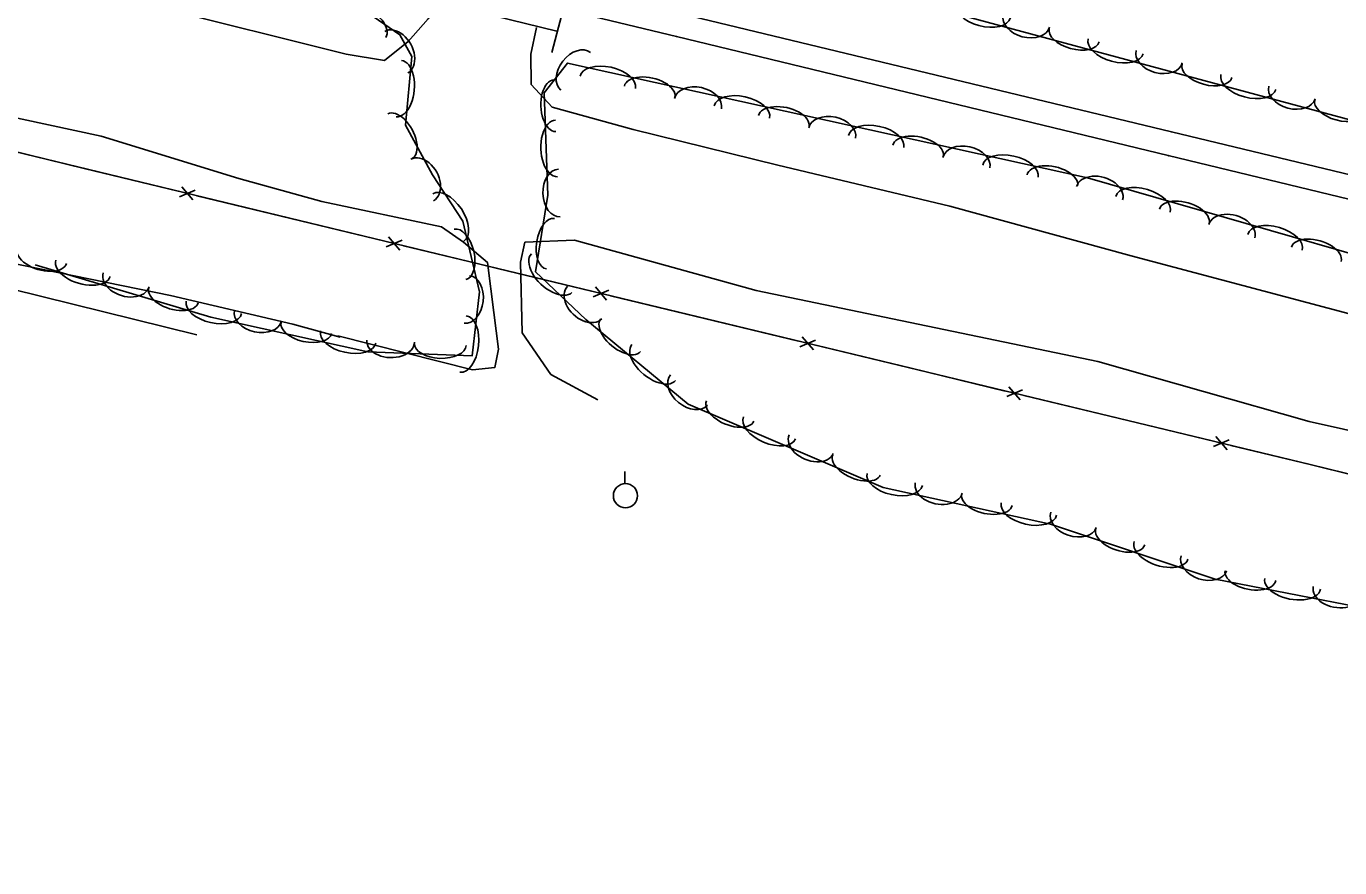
# Model space of a CAD drawing. Extents: x 1441650 to 1491889, y 345904 to 358319.
# Drawn here: x 1447582.2 to 1447853.9, y 353812.1 to 353986.2 of the extents above; entities that cross this region are included whole.
import ezdxf

# ---------------------------------------------------------------- set-up
doc = ezdxf.new("R2010")
doc.units = 0
for name, color, linetype in [('S_BRIDGE', 7, 'Continuous'), ('S_FENCE', 7, 'Continuous'), ('S_MSC_PT_SYM', 7, 'Continuous'), ('S_RAILROAD', 7, 'Continuous'), ('S_STREAM', 7, 'Continuous'), ('S_TREE', 7, 'Continuous'), ('S_UTILITY_POLE', 7, 'Continuous')]:
    doc.layers.add(name, color=color, linetype=linetype)

msp = doc.modelspace()

# ---------------------------------------------------------------- linework, layer by layer
at = {"layer": 'S_BRIDGE'}
for p, q in [((1447697.17, 354004.93), (1447690.95, 353980.8)), ((1447691.98, 353985.25), (1447659.11, 353993.31))]:
    msp.add_line(p, q, dxfattribs=at)
at = {"layer": 'S_FENCE'}
for p, q in [((1447616.71, 353950.3), (1447614.42, 353953.02)), ((1447617.2, 353952.34), (1447613.92, 353950.98)), ((1447659.97, 353941.98), (1447656.69, 353940.62)), ((1447659.47, 353939.94), (1447657.18, 353942.66)), ((1447702.72, 353931.65), (1447699.47, 353930.27)), ((1447702.26, 353929.6), (1447699.93, 353932.32)), ((1447745.49, 353921.32), (1447742.24, 353919.94)), ((1447745.03, 353919.27), (1447742.71, 353921.99)), ((1447788.26, 353910.99), (1447785.01, 353909.61)), ((1447787.8, 353908.94), (1447785.48, 353911.66)), ((1447830.57, 353898.61), (1447828.25, 353901.33)), ((1447831.04, 353900.66), (1447827.79, 353899.28))]:
    msp.add_line(p, q, dxfattribs=at)
for points in [[(1448149.89, 353821.2), (1447982.12, 353862.62), (1447847.76, 353895.54), (1447673.75, 353937.57), (1447544.7, 353968.82), (1447337.19, 354019.16), (1447137.51, 354067.53)], [(1447594.18, 353956.84), (1447574.74, 353961.55)], [(1447613.62, 353952.13), (1447594.18, 353956.84)], [(1447636.95, 353946.48), (1447617.51, 353951.19)], [(1447656.38, 353941.77), (1447636.95, 353946.48)], [(1447679.71, 353936.13), (1447673.75, 353937.57), (1447660.27, 353940.83)], [(1447699.15, 353931.43), (1447679.71, 353936.13)], [(1447722.48, 353925.8), (1447703.04, 353930.49)], [(1447741.92, 353921.1), (1447722.48, 353925.8)], [(1447765.25, 353915.47), (1447745.81, 353920.16)], [(1447784.7, 353910.77), (1447765.25, 353915.47)], [(1447808.03, 353905.14), (1447788.58, 353909.83)], [(1447827.47, 353900.44), (1447808.03, 353905.14)], [(1447850.79, 353894.79), (1447847.76, 353895.54), (1447831.35, 353899.5)], [(1447870.22, 353890.04), (1447850.79, 353894.79)]]:
    msp.add_lwpolyline(points, dxfattribs=at)
at = {"layer": 'S_MSC_PT_SYM'}
for points in [[(1447716.71, 353984.11), (1447716.71, 353984.16), (1447716.71, 353984.11), (1447716.66, 353984.11), (1447716.71, 353984.11), (1447716.71, 353984.06), (1447716.71, 353984.11), (1447716.76, 353984.11)], [(1447819.07, 353964.41), (1447819.07, 353964.46), (1447819.07, 353964.41), (1447819.02, 353964.41), (1447819.07, 353964.41), (1447819.07, 353964.36), (1447819.07, 353964.41), (1447819.12, 353964.41)], [(1447818.41, 353959.47), (1447818.41, 353959.52), (1447818.41, 353959.47), (1447818.36, 353959.47), (1447818.41, 353959.47), (1447818.41, 353959.42), (1447818.41, 353959.47), (1447818.46, 353959.47)]]:
    msp.add_lwpolyline(points, dxfattribs=at)
at = {"layer": 'S_RAILROAD'}
for p, q in [((1447620.16, 354007.4), (1447716.71, 353984.11)), ((1447718.03, 353988.76), (1447819.07, 353964.41)), ((1447716.71, 353984.11), (1447818.41, 353959.47)), ((1447819.07, 353964.41), (1447920.46, 353939.97)), ((1447818.41, 353959.47), (1447919.78, 353934.99))]:
    msp.add_line(p, q, dxfattribs=at)
at = {"layer": 'S_STREAM'}
for points in [[(1447202.03, 354060.68), (1447222.7, 354063.59), (1447238.39, 354067.24), (1447288.58, 354054.63), (1447334.27, 354040.31), (1447377.52, 354026.36), (1447396.21, 354014.28), (1447447.96, 354000.59), (1447508.82, 353985.22), (1447543.74, 353974.9), (1447570.43, 353969.38), (1447597.71, 353963.5), (1447626.18, 353954.73), (1447643.35, 353949.98), (1447668.1, 353944.77), (1447672.64, 353941.55), (1447677.61, 353937.38), (1447678.92, 353927.05), (1447679.93, 353919.44), (1447679.14, 353915.63), (1447674.53, 353915.17), (1447646.66, 353922.21)], [(1447667.53, 353991.57), (1447665.38, 353987.77), (1447661.19, 353983.06), (1447656.3, 353979.16), (1447648.4, 353980.44), (1447609.17, 353990.28), (1447550.84, 354003.96), (1447533.86, 354005.7), (1447525.36, 354007.84), (1447516.14, 354012.43), (1447517.37, 354012.99), (1447499.24, 354017.87), (1447458.48, 354026.3), (1447406.41, 354038.05), (1447370.59, 354047.1), (1447329.35, 354056.05)], [(1447121.45, 354048.44), (1447239.25, 354019.11), (1447335.59, 353996.46), (1447471.3, 353961.08), (1447521.84, 353949.16), (1447572.16, 353938.69), (1447612.04, 353930.5), (1447637.39, 353924.57), (1447647.19, 353921.94)], [(1448116.35, 353855.05), (1448087.26, 353861.49), (1448080.07, 353868.03), (1448068.57, 353874.74), (1448036.94, 353883.96), (1448012.36, 353891.97), (1448003.48, 353893.34), (1447981.91, 353894.72), (1447961.82, 353898.26), (1447927.05, 353909.52), (1447906.63, 353914.4), (1447870.15, 353922.95), (1447810.78, 353938.71), (1447773.22, 353949.03), (1447737.64, 353957.53), (1447707.78, 353964.85), (1447690.97, 353969.48), (1447686.68, 353974.17), (1447686.61, 353980.45), (1447687.75, 353985.97)], [(1447617.53, 353922.41), (1447533.79, 353943.08), (1447499.67, 353951.11), (1447468.32, 353961.38)], [(1447700.42, 353908.95), (1447690.72, 353914.19), (1447684.83, 353922.81), (1447684.45, 353937.43), (1447685.35, 353941.55), (1447695.62, 353941.95), (1447733.19, 353931.56), (1447803.83, 353916.85), (1447847.55, 353904.44), (1447917.36, 353888.9), (1447936.14, 353885.02), (1447964.53, 353874.7), (1447976.42, 353872.25), (1447997.67, 353867.85), (1448021.39, 353860.04), (1448055.52, 353854.61), (1448070.28, 353856.89), (1448087.09, 353861.36)]]:
    msp.add_lwpolyline(points, dxfattribs=at)
at = {"layer": 'S_TREE'}
for points in [[(1447106.09, 354118.67), (1447276.71, 354080.52), (1447336.2, 354063.26), (1447384.81, 354053.21), (1447463.64, 354033.55), (1447506.76, 354024.2), (1447569.9, 354007.53), (1447628.52, 353995.68), (1447649.59, 353991.32), (1447659.51, 353984.5), (1447662.01, 353979.99), (1447660.68, 353965.75), (1447666.24, 353955.53), (1447672.55, 353945.94), (1447675.94, 353931.32), (1447674.44, 353918.04), (1447652.88, 353918.86), (1447620.44, 353926.05), (1447584.09, 353936.89)], [(1448125.22, 353905.49), (1448045.07, 353922.07), (1447968.24, 353940.07), (1447881.31, 353960.06), (1447764.84, 353991.41), (1447731.77, 353994.52), (1447701.67, 354000.75), (1447689.17, 354002.63), (1447694.84, 354009.52), (1447709.08, 354015.8), (1447712.19, 354028.84), (1447728.12, 354033.3), (1447755.33, 354029.57), (1447786.86, 354023.76), (1447826.1, 354016.47), (1447852.25, 354009.62), (1447878.38, 354006.34), (1447936.35, 353994.7), (1448003.36, 353977.71), (1448067.36, 353964.38), (1448160.59, 353942.46)], [(1448105.18, 353812.13), (1448007.83, 353828.68), (1447940.13, 353853.84), (1447913.9, 353864.46), (1447874.93, 353862.71), (1447828.11, 353871.85), (1447794.09, 353883.2), (1447759.48, 353890.84), (1447719.16, 353908.02), (1447697.93, 353925.57), (1447687.58, 353935.44), (1447690.11, 353951.28), (1447689.35, 353972.45), (1447694.17, 353978.62), (1447801.69, 353954.91), (1447896.08, 353927.69), (1447996.31, 353905.52), (1448085.65, 353882.91), (1448148.83, 353866.96)]]:
    msp.add_lwpolyline(points, dxfattribs=at)
for centre, major_axis, ratio, start_param, end_param in [((1447652.21, 353986.94), (-4.36, 3), 0.546534, 3.141876, 6.283469), ((1447780.09, 353989.49), (5.67, -1.53), 0.545662, 3.141593, 6.283185), ((1447789.1, 353987.33), (4.78, -1.29), 0.679807, 3.141593, 6.283185), ((1447658.78, 353980.89), (-2.38, 4.3), 0.690456, 3.142153, 6.283746), ((1447798.98, 353984.4), (5.16, -1.39), 0.536357, 3.141593, 6.283185), ((1447807.54, 353982.1), (5.67, -1.53), 0.545662, 3.141593, 6.283185), ((1447695.87, 353976.94), (-3.04, -3.91), 0.684753, 3.138104, 6.279696), ((1447816.55, 353979.94), (4.78, -1.29), 0.679807, 3.141593, 6.283185), ((1447659.26, 353973.33), (0.55, 5.84), 0.550079, 3.141583, 6.283176), ((1447702.49, 353974.63), (-5.73, 1.26), 0.54596, 3.140796, 6.282388), ((1447826.43, 353977.01), (5.16, -1.39), 0.536357, 3.141593, 6.283185), ((1447691.56, 353969.8), (0.19, -5.34), 0.541333, 3.140622, 6.282215), ((1447711.15, 353972.72), (-5.22, 1.15), 0.53665, 3.14082, 6.282413), ((1447834.99, 353974.71), (5.67, -1.53), 0.545662, 3.141593, 6.283185), ((1447721.16, 353970.25), (-4.84, 1.06), 0.680178, 3.140296, 6.281888), ((1447730.25, 353968.51), (-5.73, 1.26), 0.54596, 3.140796, 6.282388), ((1447844, 353972.55), (4.78, -1.29), 0.679807, 3.141593, 6.283185), ((1447738.91, 353966.6), (-5.22, 1.15), 0.53665, 3.14082, 6.282413), ((1447853.88, 353969.62), (5.16, -1.39), 0.536357, 3.141593, 6.283185), ((1447659.5, 353963.48), (-2.52, 4.63), 0.54851, 3.141128, 6.282721), ((1447691.88, 353960.95), (0.21, -5.86), 0.550724, 3.140591, 6.282184), ((1447748.91, 353964.13), (-4.84, 1.06), 0.680178, 3.140296, 6.281888), ((1447758.01, 353962.39), (-5.73, 1.26), 0.54596, 3.140796, 6.282388), ((1447766.67, 353960.48), (-5.22, 1.15), 0.53665, 3.14082, 6.282413), ((1447776.67, 353958.01), (-4.84, 1.06), 0.680178, 3.140296, 6.281888), ((1447664.13, 353954.44), (-2.34, 4.29), 0.695211, 3.140796, 6.282389), ((1447785.77, 353956.27), (-5.73, 1.26), 0.54596, 3.140796, 6.282388), ((1447692.48, 353951.72), (0.18, -4.94), 0.686113, 3.13995, 6.281542), ((1447794.43, 353954.36), (-5.22, 1.15), 0.53665, 3.14082, 6.282413), ((1447804.23, 353951.72), (-4.76, 1.36), 0.68032, 3.138837, 6.28043), ((1447813.2, 353949.4), (-5.64, 1.62), 0.546075, 3.1399, 6.281492), ((1447669.53, 353946.67), (-3.22, 4.9), 0.550271, 3.141523, 6.283115), ((1447821.72, 353946.94), (-5.14, 1.48), 0.536763, 3.139952, 6.281545), ((1447831.54, 353943.84), (-4.76, 1.36), 0.68032, 3.138837, 6.28043), ((1447690.66, 353941.24), (-0.83, -5.22), 0.546834, 3.141613, 6.283205), ((1447840.51, 353941.53), (-5.64, 1.62), 0.546075, 3.1399, 6.281492), ((1447671.97, 353939.04), (-1.21, 5.21), 0.540696, 3.141593, 6.283185), ((1447849.03, 353939.07), (-5.14, 1.48), 0.536763, 3.139952, 6.281545), ((1447585.46, 353938.7), (5.12, -1.53), 0.540699, 3.141594, 6.283187), ((1447593.96, 353936.16), (5.62, -1.68), 0.55008, 3.141594, 6.283187), ((1447690.91, 353935.18), (4.22, -3.97), 0.554446, 3.128439, 6.270032), ((1447602.9, 353933.77), (4.75, -1.42), 0.685311, 3.141595, 6.283188), ((1447673.36, 353929.71), (0.56, 4.92), 0.685306, 3.141593, 6.283185), ((1447612.7, 353930.57), (5.12, -1.53), 0.540699, 3.141594, 6.283187), ((1447697.71, 353929.06), (3.59, -3.32), 0.690663, 3.119889, 6.261482), ((1447621.05, 353928.09), (5.73, -1.27), 0.550079, 3.141593, 6.283185), ((1447630.15, 353926.34), (4.84, -1.07), 0.68531, 3.141593, 6.283185), ((1447672.58, 353920.48), (0.66, 5.83), 0.550076, 3.141593, 6.283185), ((1447705.18, 353922.32), (4.12, -3.39), 0.538596, 3.136868, 6.278461), ((1447640.15, 353923.85), (5.22, -1.16), 0.540699, 3.141593, 6.283185), ((1447648.81, 353921.94), (5.73, -1.27), 0.550079, 3.141593, 6.283185), ((1447657.59, 353921.07), (4.95, -0.19), 0.685311, 3.141593, 6.283186), ((1447667.87, 353920.41), (5.34, -0.2), 0.540699, 3.141593, 6.283185), ((1447712, 353916.68), (4.53, -3.72), 0.547939, 3.136716, 6.278309), ((1447719.29, 353910.99), (3.83, -3.13), 0.682632, 3.133632, 6.275224), ((1447727.81, 353906.63), (4.92, -2.09), 0.537013, 3.139416, 6.281009), ((1447735.96, 353903.15), (5.4, -2.29), 0.54633, 3.139347, 6.280939), ((1447744.58, 353899.76), (4.56, -1.93), 0.680636, 3.137935, 6.279528), ((1447753.95, 353895.49), (4.92, -2.09), 0.537013, 3.139416, 6.281009), ((1447761.85, 353892.47), (5.73, -1.26), 0.546049, 3.139667, 6.281259), ((1447770.94, 353890.73), (4.84, -1.06), 0.680287, 3.138458, 6.280051), ((1447780.94, 353888.26), (5.22, -1.15), 0.536738, 3.139726, 6.281319), ((1447789.6, 353886.35), (5.73, -1.26), 0.546049, 3.139667, 6.281259), ((1447798.82, 353884.12), (4.7, -1.56), 0.680401, 3.138598, 6.28019), ((1447808.5, 353880.61), (5.07, -1.69), 0.536827, 3.13981, 6.281403), ((1447816.92, 353877.81), (5.57, -1.85), 0.54614, 3.139753, 6.281346), ((1447825.78, 353875.13), (4.7, -1.56), 0.680401, 3.138598, 6.28019), ((1447835.43, 353872.57), (5.25, -1.02), 0.536638, 3.14086, 6.282453), ((1447844.14, 353870.87), (5.76, -1.12), 0.545948, 3.140837, 6.28243), ((1447853.27, 353869.35), (4.86, -0.95), 0.680163, 3.140363, 6.281956)]:
    msp.add_ellipse(centre, major_axis=major_axis, ratio=ratio, start_param=start_param, end_param=end_param, dxfattribs=at)
at = {"layer": 'S_UTILITY_POLE'}
msp.add_line((1447706.02, 353891.63), (1447706.02, 353894.11), dxfattribs=at)
msp.add_circle((1447706.16, 353889.11), 2.5, dxfattribs=at)

doc.saveas('drawing.dxf')
